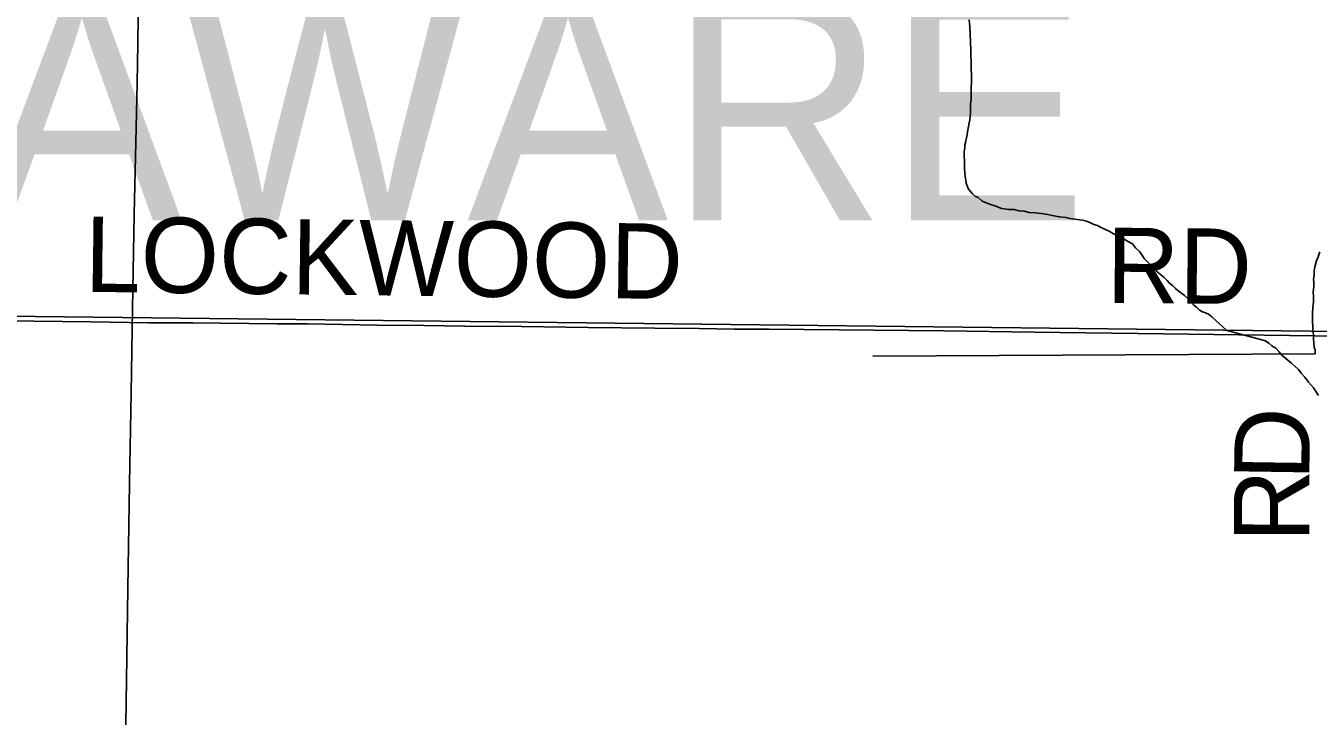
# Model space of a CAD drawing. Extents: x 2.4 to 73.1, y 4.5 to 25.6.
# Drawn here: x 45.098 to 45.586, y 23.4737 to 23.7342 of the extents above; entities that cross this region are included whole.
import ezdxf

# ---------------------------------------------------------------- set-up
doc = ezdxf.new("R2010")
doc.units = 0
for name, color, linetype in [('GM_X_County_Road', 7, 'Continuous'), ('GM_X_Minor_River', 7, 'Continuous'), ('GM_X_Section', 7, 'Continuous'), ('GM_X_Township_Road', 7, 'Continuous'), ('GM_X_Township_Road_Text', 7, 'Continuous'), ('GM_X_Township_Text', 7, 'Continuous')]:
    doc.layers.add(name, color=color, linetype=linetype)

msp = doc.modelspace()

# ---------------------------------------------------------------- linework, layer by layer
at = {"layer": 'GM_X_County_Road'}
msp.add_lwpolyline([(45.13396, 23.34651), (45.13443, 23.37409), (45.135, 23.41791), (45.13565, 23.46205), (45.13596, 23.48723), (45.13647, 23.52204), (45.13721, 23.56151), (45.13784, 23.59569), (45.13829, 23.62739), (45.13897, 23.66314), (45.13954, 23.69017), (45.14, 23.71255), (45.14029, 23.72747), (45.14061, 23.74829), (45.14116, 23.77198), (45.14159, 23.79024), (45.14203, 23.81542), (45.14219, 23.82785), (45.14253, 23.84741)], dxfattribs=at)
at = {"layer": 'GM_X_Minor_River'}
for points in [[(45.45468, 23.72781), (45.45455, 23.73123), (45.4544, 23.7339), (45.45425, 23.73656)], [(45.55145, 23.61921), (45.54584, 23.62438), (45.54452, 23.62535), (45.54339, 23.62594), (45.54225, 23.62634), (45.54112, 23.62692), (45.54, 23.62808), (45.53906, 23.62886), (45.53794, 23.63001), (45.53682, 23.63117), (45.53532, 23.63252), (45.53363, 23.63388), (45.53212, 23.63504), (45.531, 23.6362), (45.52988, 23.63717), (45.52894, 23.63813), (45.52782, 23.63929), (45.5265, 23.64026), (45.52482, 23.64181), (45.52369, 23.64296), (45.52257, 23.64412), (45.52145, 23.64528), (45.52032, 23.64644), (45.51958, 23.6474), (45.51847, 23.64912), (45.51697, 23.65048), (45.51585, 23.65202), (45.51491, 23.65241), (45.5134, 23.65338), (45.5117, 23.65436), (45.51057, 23.65476), (45.50963, 23.65534), (45.50868, 23.65574), (45.50699, 23.65671), (45.50566, 23.65731), (45.50472, 23.6577), (45.50378, 23.65828), (45.50265, 23.65887), (45.50132, 23.65927), (45.5, 23.65986), (45.49849, 23.66046), (45.49697, 23.66086), (45.49223, 23.66151), (45.49071, 23.66191), (45.48824, 23.66214), (45.48616, 23.66255), (45.48388, 23.66297), (45.48142, 23.66339), (45.47914, 23.66361), (45.47686, 23.66384), (45.47496, 23.66425), (45.47307, 23.66447), (45.47117, 23.66488), (45.46908, 23.66491), (45.46756, 23.66513), (45.46642, 23.66534), (45.46491, 23.66593), (45.46397, 23.66632), (45.46264, 23.66673), (45.46132, 23.66713), (45.46037, 23.66752), (45.45905, 23.66811), (45.45755, 23.66947), (45.45661, 23.66986), (45.45529, 23.67102), (45.45399, 23.67256), (45.45344, 23.6739), (45.45307, 23.67485), (45.4529, 23.676), (45.45273, 23.67733), (45.45256, 23.67866), (45.4524, 23.68056), (45.45243, 23.68227), (45.45245, 23.6836), (45.45228, 23.68474), (45.4523, 23.68569), (45.45231, 23.68664), (45.45253, 23.68816), (45.45254, 23.6893), (45.45275, 23.69024), (45.45316, 23.69195), (45.45337, 23.69308), (45.45357, 23.69422), (45.4542, 23.69763), (45.45441, 23.69876), (45.45462, 23.70009), (45.45464, 23.70142), (45.45466, 23.70294), (45.45469, 23.70464), (45.45491, 23.70654), (45.45495, 23.70901), (45.45499, 23.7111), (45.45501, 23.71281), (45.45504, 23.71452), (45.45507, 23.71603), (45.4549, 23.71775), (45.45493, 23.71926), (45.45495, 23.72097), (45.4548, 23.72287), (45.45483, 23.72515), (45.45468, 23.72781)], [(45.58655, 23.64891), (45.58593, 23.64703), (45.58532, 23.64553), (45.58491, 23.64421), (45.58469, 23.64326), (45.58446, 23.64175), (45.58442, 23.64004), (45.58419, 23.63853), (45.58436, 23.63758), (45.58431, 23.63568), (45.58407, 23.63379), (45.58422, 23.63208), (45.58417, 23.62999), (45.58393, 23.6281), (45.58386, 23.62544), (45.58381, 23.62336), (45.58378, 23.62222), (45.58394, 23.62088), (45.58391, 23.61975), (45.58407, 23.61879), (45.58423, 23.61746), (45.58419, 23.61613), (45.58435, 23.61461), (45.58449, 23.6129), (45.58485, 23.61194), (45.58481, 23.61042)], [(45.55145, 23.61921), (45.56472, 23.6157), (45.56604, 23.61528), (45.56735, 23.61449), (45.56846, 23.61351), (45.56996, 23.61253), (45.57125, 23.61117), (45.57236, 23.60981), (45.57589, 23.60687), (45.57701, 23.60589), (45.57849, 23.60453), (45.5796, 23.60317), (45.58089, 23.60162), (45.58236, 23.59969), (45.58421, 23.59755), (45.58603, 23.59466)], [(45.58481, 23.61042), (45.41783, 23.60953)]]:
    msp.add_lwpolyline(points, dxfattribs=at)
at = {"layer": 'GM_X_Section'}
for points in [[(45.59842, 24.12263), (45.59404, 23.61882), (45.09066, 23.62471), (45.09554, 24.12567)], [(45.59404, 23.61882), (45.58777, 23.11486), (45.07948, 23.12142), (45.09066, 23.62471)]]:
    msp.add_lwpolyline(points, close=True, dxfattribs=at)
at = {"layer": 'GM_X_Township_Road'}
msp.add_lwpolyline([(45.09038, 23.62289), (45.12259, 23.62252), (45.14434, 23.62218), (45.16112, 23.62209), (45.19283, 23.62174), (45.20432, 23.6217), (45.23074, 23.6213), (45.24846, 23.6211), (45.26368, 23.62082), (45.28513, 23.6207), (45.3103, 23.62039), (45.33548, 23.62011), (45.35226, 23.61994), (45.36563, 23.61976), (45.37868, 23.61976), (45.44456, 23.61908), (45.47875, 23.61864), (45.51791, 23.61817), (45.59431, 23.61715)], dxfattribs=at)

# ---------------------------------------------------------------- texts
at = {"layer": 'GM_X_Township_Road_Text'}
for s, height, rotation, p in [('LOCKWOOD', 0.028409, 359.2955, (45.12011, 23.63386)), ('RD', 0.028409, 359.5156, (45.50596, 23.62967)), ('D', 0.02841, 89.1403, (45.58258, 23.56256)), ('R', 0.02841, 89.9668, (45.58256, 23.53934))]:
    msp.add_text(s, height=height, rotation=rotation, dxfattribs=at).set_placement(p)
at = {"layer": 'GM_X_Township_Text'}
msp.add_text('DELAWARE', height=0.085227, rotation=0, dxfattribs=at).set_placement((44.85933, 23.66078))

doc.saveas('drawing.dxf')
